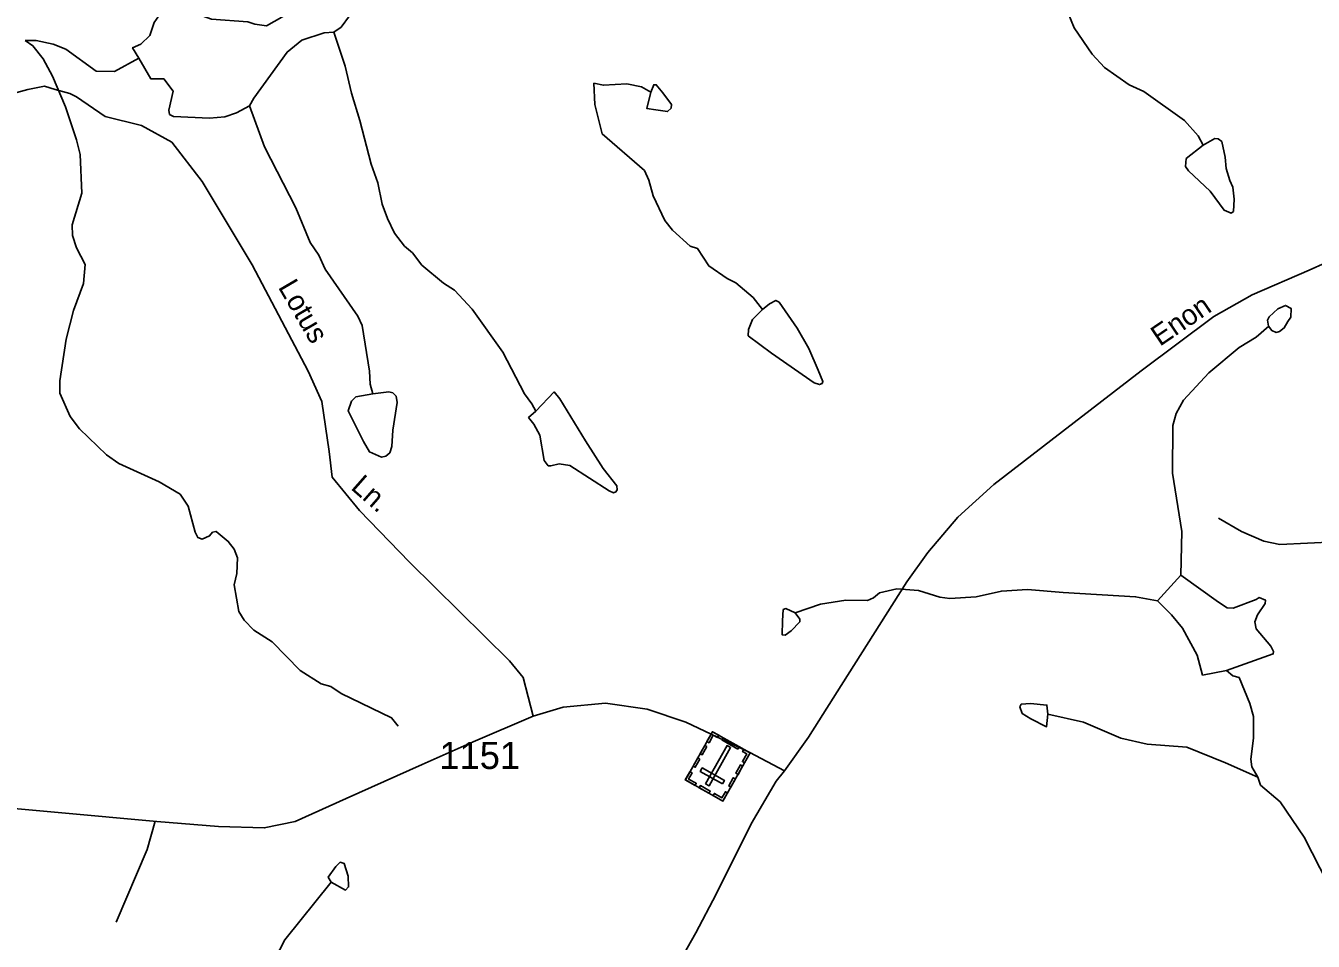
# Model space of a CAD drawing. Extents: x 2056842 to 2160602, y 826753 to 1016856.
# Drawn here: x 2095813 to 2101749, y 928599 to 932817 of the extents above; entities that cross this region are included whole.
import ezdxf

# ---------------------------------------------------------------- set-up
doc = ezdxf.new("R2010")
doc.units = 0
for name, color, linetype in [('Exist Cultural Cemetery CELL', 7, 'Continuous'), ('Exist Hydrographic Creek Single Shore', 7, 'Continuous'), ('Exist Hydrographic Misc Water Feature', 7, 'Continuous'), ('Exist Hydrographic Pond Under 1500 Sq Ft', 7, 'Continuous'), ('Exist Road Non-System Type 51', 7, 'Continuous'), ('Exist Road Non-System Type 51 Label', 7, 'Continuous'), ('Exist Road Secondary Type 51 Attributed', 7, 'Continuous'), ('Exist Road Secondary Type 51 Label', 7, 'Continuous'), ('Exist Road Secondary Type 51 Number Label', 7, 'Continuous')]:
    doc.layers.add(name, color=color, linetype=linetype)

msp = doc.modelspace()

# ---------------------------------------------------------------- linework, layer by layer
at = {"layer": 'Exist Cultural Cemetery CELL'}
for points in [[(2099027.2, 929244.3), (2098853.8, 929342), (2098978.8, 929563.9), (2099152.2, 929466.2)], [(2099007.6, 929547.6), (2099002, 929537.6), (2098982.8, 929548.4), (2098963, 929513.2), (2098953.3, 929518.7), (2098978.8, 929563.9)], [(2099096.5, 929484.4), (2099022.6, 929526), (2099028.2, 929535.9), (2099102.1, 929494.3)], [(2098953.2, 929495.3), (2098931.9, 929457.6), (2098922, 929463.2), (2098943.3, 929500.9)], [(2098946.6, 929323.4), (2098962.9, 929314.2), (2099062.4, 929490.9), (2099046.2, 929500)], [(2099123.4, 929482.3), (2099117.7, 929472.3), (2099136.9, 929461.5), (2099117.1, 929426.3), (2099126.8, 929420.9), (2099152.2, 929466.1)], [(2098920.8, 929437.9), (2098899.5, 929400.2), (2098889.6, 929405.8), (2098910.9, 929443.5)], [(2098875, 929379.9), (2098884.9, 929374.3), (2098869.1, 929346.2), (2098904.4, 929326.3), (2098899, 929316.6), (2098853.7, 929342.1)], [(2099025.1, 929323.6), (2099034.2, 929339.9), (2098931.7, 929397.7), (2098922.5, 929381.4)], [(2099117.9, 929405.2), (2099096.6, 929367.5), (2099086.7, 929373.1), (2099108, 929410.8)], [(2098962.7, 929280.7), (2098917.5, 929306.1), (2098923.1, 929316.1), (2098968.3, 929290.6)], [(2099084.9, 929346.6), (2099063.6, 929308.9), (2099053.7, 929314.5), (2099075, 929352.2)], [(2099048.5, 929282.1), (2099038.6, 929287.6), (2099022.8, 929259.6), (2098987.5, 929279.5), (2098982, 929269.8), (2099027.2, 929244.3)]]:
    msp.add_lwpolyline(points, close=True, dxfattribs=at)
at = {"layer": 'Exist Hydrographic Creek Single Shore'}
for points in [[(2097314.3, 933154.7), (2097298.3, 933150.6), (2097166.9, 932986.3), (2096993.2, 932855.6), (2096923.3, 932815.5), (2096869.4, 932823.3), (2096837.4, 932835.2), (2096669.2, 932846.7), (2096557.1, 932886.4), (2096499, 932896.1), (2096469.1, 932892), (2096437.3, 932878), (2096405.3, 932831.9), (2096385.4, 932771.8), (2096343.6, 932731.7), (2096305.7, 932715.6), (2096334, 932667.7)], [(2097442.5, 933045.1), (2097398.4, 933026.6), (2097366.5, 932988.6), (2097305.1, 932862.5), (2097267.3, 932810.5), (2097233.3, 932786.3)], [(2095809.5, 932747.9), (2095861.7, 932748.1), (2095939.4, 932732.4), (2095997.7, 932708.6), (2096138, 932606.9), (2096221.9, 932605.1), (2096333.8, 932667.5)], [(2097233.3, 932786.3), (2097189.3, 932784.2), (2097085.3, 932750), (2097017.5, 932695.6), (2096864.1, 932483.2), (2096844.4, 932447.2)], [(2096844.4, 932447.2), (2096784.6, 932415), (2096730.4, 932396.7), (2096660.4, 932390.6), (2096494.5, 932398), (2096476.4, 932407.9), (2096472.5, 932428), (2096492.1, 932515.9), (2096449.9, 932571.9), (2096389.9, 932571.8), (2096333.8, 932667.5)], [(2097221.7, 928870.8), (2097006.6, 928606), (2096916.9, 928429.8), (2096825.3, 928365.5), (2096699.6, 928295.2), (2096677.4, 928275.1), (2096653.7, 928235)]]:
    msp.add_lwpolyline(points, dxfattribs=at)
at = {"layer": 'Exist Hydrographic Misc Water Feature'}
msp.add_line((2101138.8, 930284.9), (2101031.3, 930166.5), dxfattribs=at)
for points in [[(2101240.7, 932266.9), (2101218.5, 932308.9), (2101154.3, 932380.7), (2100968, 932514.1), (2100899.7, 932544), (2100785.5, 932623.5), (2100729.5, 932685.3), (2100647, 932807.1), (2100618.7, 932875), (2100598.4, 932967), (2100571.8, 933222.9), (2100533.2, 933354.7), (2100517.2, 933378.6)], [(2097529.2, 929589.7), (2097499.3, 929627.5), (2097267, 929740.8), (2097218.8, 929772.7), (2097174.7, 929784.5), (2097078.7, 929846.2), (2096948.3, 929977.7), (2096864, 930031.6), (2096820, 930077.4), (2096795.8, 930117.4), (2096773.4, 930241.2), (2096785.3, 930293.3), (2096789, 930365.3), (2096773, 930405.2), (2096746.7, 930441.2), (2096690.6, 930487), (2096674.6, 930482.9), (2096660.8, 930466.8), (2096626.8, 930450.8), (2096606.7, 930458.7), (2096594.6, 930482.7), (2096562.2, 930602.5), (2096524.1, 930658.4), (2096428.1, 930716.1), (2096241.7, 930799.5), (2096185.7, 930839.4), (2096061.3, 930958.9), (2096017, 931016.8), (2095970.8, 931124.6), (2095970.6, 931180.7), (2096000, 931372.7), (2096033.6, 931504.9), (2096079.1, 931628.9), (2096086.9, 931717), (2096046.7, 931792.9), (2096028.5, 931850.8), (2096026.2, 931898.8), (2096071.9, 932044.9), (2096063.3, 932222.9), (2096047.1, 932290.8), (2095996.7, 932442.6), (2095936.2, 932584.5), (2095893.9, 932664.3), (2095845.8, 932724.2), (2095809.7, 932748)], [(2098164.7, 931041.4), (2098146.8, 931075.4), (2098112.6, 931121.3), (2098011.9, 931313), (2097871.3, 931510.5), (2097789, 931598.3), (2097739, 931630.1), (2097638.7, 931713.8), (2097596.5, 931769.7), (2097558.6, 931801.6), (2097512.2, 931861.4), (2097480, 931929.3), (2097455.8, 931995.2), (2097435.5, 932093.2), (2097405.2, 932179.1), (2097352.7, 932380.8), (2097314.3, 932506.7), (2097286, 932630.6), (2097233.5, 932786.5)], [(2098694.3, 932511.1), (2098652.1, 932534.8), (2098584, 932548.7), (2098476, 932542.4), (2098432.1, 932552.2)], [(2099209.2, 931508.8), (2099167, 931564.5), (2099086.8, 931632.3), (2099046.8, 931652.2), (2098962.5, 931709.9), (2098910.3, 931789.8), (2098876.2, 931801.7), (2098794, 931875.4), (2098760, 931919.3), (2098705.8, 932033.2), (2098685.5, 932105.1), (2098665.2, 932149), (2098470.8, 932318.4), (2098436.2, 932454.3), (2098432.1, 932552.2)], [(2097412.6, 931121.2), (2097400.5, 931165.1), (2097398.2, 931225.1), (2097363.5, 931434.9), (2097343.5, 931478.9), (2097192.9, 931694.4), (2097164.6, 931760.4), (2097124.5, 931818.2), (2097058, 931978), (2096913, 932259.5), (2096844.6, 932447.3)], [(2101273.3, 932055.1), (2101173, 932148.8), (2101159.1, 932168.8), (2101162.8, 932204.8), (2101240.7, 932266.9)], [(2101240.7, 932266.9), (2101294.6, 932297.2), (2101310.6, 932295.2), (2101326.6, 932283.3), (2101342.8, 932211.4), (2101347.1, 932159.4), (2101363.3, 932103.4), (2101377.2, 932073.5), (2101383.6, 932017.5)], [(2101383.6, 932017.5), (2101381.5, 931961.5), (2101369.6, 931953.4), (2101337.5, 931967.4), (2101273.3, 932055.1)], [(2099251.7, 931308.8), (2099143.6, 931388.6), (2099145.4, 931416.6), (2099163.3, 931462.5), (2099209.2, 931508.8)], [(2099209.2, 931508.8), (2099241.2, 931534.8), (2099270.9, 931550.9), (2099286.9, 931542.9), (2099369.6, 931423.3), (2099423.7, 931329.4), (2099465.9, 931229.6)], [(2101543.3, 931432.1), (2101485.5, 931381.8), (2101407.6, 931333.6), (2101267.9, 931217.2), (2101150.2, 931090.9), (2101116.4, 931030.7), (2101100.8, 930974.7), (2101099.6, 930754.7), (2101142.2, 930486.9), (2101138.8, 930284.9)], [(2099465.9, 931229.6), (2099488.3, 931177.6), (2099484.2, 931167.7), (2099472.3, 931163.6), (2099448.3, 931171.6), (2099251.7, 931308.8)], [(2097369.3, 930901.1), (2097298.7, 931042.8), (2097314.7, 931086.9), (2097334.8, 931107), (2097412.6, 931121.2)], [(2097412.6, 931121.2), (2097486.6, 931129.4), (2097504.6, 931125.4), (2097520.6, 931109.5), (2097524.7, 931081.4), (2097505, 930953.5)], [(2098164.7, 931041.4), (2098248.6, 931129.7), (2098274.6, 931097.8), (2098393.3, 930904.3)], [(2098502, 930674.6), (2098321.5, 930790.1), (2098271.5, 930797.8), (2098233.6, 930789.7), (2098221.5, 930789.7), (2098203.4, 930813.6), (2098182.9, 930929.6), (2098155, 930981.5), (2098130.9, 931011.4), (2098164.7, 931041.4)], [(2097505, 930953.5), (2097501.3, 930877.5), (2097491.5, 930849.4), (2097473.5, 930833.3), (2097453.6, 930829.3), (2097397.6, 930853.1), (2097369.3, 930901.1)], [(2098393.3, 930904.3), (2098475.5, 930776.5), (2098537.7, 930696.6), (2098539.7, 930678.7), (2098534, 930668.7), (2098522.1, 930664.7), (2098502, 930674.6)], [(2101138.8, 930284.9), (2101311.2, 930161.4), (2101351.2, 930135.5), (2101379.3, 930133.7), (2101485.3, 930174), (2101499, 930182.1), (2101529.2, 930170.1), (2101527.3, 930154.1), (2101491.2, 930102), (2101479.6, 930070), (2101485.5, 930037.9), (2101553.8, 929958.3), (2101566.1, 929934.2), (2101564, 929922.2), (2101348.3, 929845.6)], [(2099359.5, 930111.3), (2099477.4, 930151.7), (2099593.3, 930170.1), (2099693.3, 930168.3), (2099721.2, 930180.4), (2099749.3, 930204.5), (2099829.3, 930222.8), (2099929.4, 930215.1), (2100027.2, 930183.4), (2100073.3, 930177.6), (2100195.3, 930186), (2100311.2, 930212.2), (2100430.9, 930218.7), (2100595.2, 930205.2), (2100929.2, 930186.2), (2101031.3, 930166.5)], [(2101031.3, 930166.5), (2101095.5, 930102.7), (2101145.5, 930040.9), (2101214, 929917.1), (2101238.2, 929825.2), (2101348.3, 929845.6)], [(2101348.3, 929845.6), (2101378.3, 929821.7), (2101406.4, 929813.8), (2101456.8, 929693.8), (2101472.8, 929634), (2101473.2, 929533.9), (2101461.5, 929437.9), (2101465.6, 929402), (2101493.7, 929354.1)], [(2100525, 929645), (2100689.1, 929607.5), (2100861.3, 929534.1), (2100983.3, 929506.4), (2101165.2, 929493), (2101343.6, 929421.5), (2101493.7, 929354.1)], [(2101493.7, 929354.1), (2101505.8, 929318.1), (2101596, 929240.4), (2101706.5, 929078.8), (2101815.2, 928865.1), (2101839.2, 928805.2), (2101853.6, 928749.3), (2101859.9, 928561.2), (2101852.3, 928505.3), (2101856.4, 928465.3), (2101850.7, 928389.3)]]:
    msp.add_lwpolyline(points, dxfattribs=at)
at = {"layer": 'Exist Hydrographic Pond Under 1500 Sq Ft'}
for points in [[(2098694, 932510.8), (2098676.3, 932434.8), (2098718.2, 932429)], [(2098750, 932507.1), (2098720, 932545.1), (2098707.8, 932545), (2098694, 932510.8)], [(2098718.2, 932429), (2098772.2, 932421.3), (2098788.3, 932437), (2098790.2, 932453.1), (2098750, 932507.1)], [(2101584.7, 931512.1), (2101544.9, 931475.8), (2101537, 931459.9), (2101543, 931431.9)], [(2101631, 931454), (2101644.9, 931474.1), (2101646.7, 931514.1), (2101620.8, 931528.1), (2101584.7, 931512.1)], [(2101543, 931431.9), (2101557, 931411.9), (2101577.2, 931404), (2101593, 931407.9), (2101615, 931424.2), (2101631, 931454)], [(2099359.5, 930111.2), (2099317.2, 930131.1), (2099305.3, 930127.1), (2099301.6, 930075)], [(2099301.6, 930075), (2099299.6, 930011.1), (2099313.7, 930009.2), (2099341.7, 930029.2)], [(2099341.7, 930029.2), (2099381.6, 930071.1), (2099381.5, 930083.2), (2099359.5, 930111.2)], [(2100444.4, 929694.6), (2100402.7, 929690.6), (2100396.5, 929678.6), (2100406.7, 929648.5), (2100446.9, 929622.7)], [(2100524.8, 929644.7), (2100520.7, 929686.8), (2100444.4, 929694.6)], [(2100446.9, 929622.7), (2100519, 929586.8), (2100524.8, 929644.7)], [(2097221.6, 928870.7), (2097207.3, 928894.6), (2097243.1, 928942.7)], [(2097243.1, 928942.7), (2097263.2, 928962.7), (2097281.1, 928956.7), (2097299.3, 928898.9)], [(2097299.3, 928898.9), (2097301.5, 928849), (2097287.5, 928834.8), (2097221.6, 928870.7)]]:
    msp.add_lwpolyline(points, dxfattribs=at)
at = {"layer": 'Exist Road Non-System Type 51'}
for points in [[(2096015.6, 932503.9), (2095948.6, 932523.5), (2095899.7, 932537.5), (2095822.9, 932523.5), (2095362.2, 932397.7), (2095103.9, 932369.8), (2094943.3, 932383.8), (2094768.8, 932523.5), (2094719.9, 932663.2)], [(2098152.9, 929636.4), (2098105.8, 929814.3), (2098042.9, 929891.2), (2097582.2, 930345.3), (2097351.8, 930582.8), (2097226.2, 930736.5), (2097212.2, 930855.2), (2097177.3, 931085.8), (2097114.5, 931225.5), (2096856.2, 931714.5), (2096625.8, 932098.7), (2096486.2, 932280.4), (2096346.5, 932357.2), (2096179, 932399.1), (2096046.3, 932488.6), (2096015.6, 932503.9)], [(2103085.4, 930703), (2103089.9, 930624.8), (2103043.2, 930508), (2103014.5, 930402), (2102982.2, 930378.6), (2102926.5, 930371.5), (2102852.9, 930398.4), (2102815.2, 930418.2), (2102725.4, 930425.4), (2102603.3, 930439.7), (2102421, 930442.4), (2102094.2, 930437), (2101849.9, 930438.8), (2101594, 930427.2), (2101520.4, 930441.5), (2101418.1, 930486.5), (2101312.1, 930547.6)], [(2096409.3, 929151.8), (2096373.1, 929021.6), (2096229.4, 928687.3)]]:
    msp.add_lwpolyline(points, dxfattribs=at)
at = {"layer": 'Exist Road Secondary Type 51 Attributed'}
for points in [[(2102181.9, 931892.8), (2101729.4, 931689.8), (2101467.2, 931576.6), (2101290.4, 931476.8), (2100954.6, 931227.1), (2100592.7, 930947.6), (2100276.7, 930703.3), (2100110.6, 930553.2), (2099972.3, 930389.7), (2099875.4, 930254.9), (2099601.5, 929822.8), (2099422, 929538.9), (2099311.5, 929383.4)], [(2095523.2, 929231.2), (2096416.5, 929151.2), (2096702, 929127.8), (2096912.1, 929120.6), (2097054.9, 929150.3), (2097290.1, 929256.3), (2097640.2, 929412.6), (2097875.5, 929516.9), (2098152.9, 929636.4), (2098291.2, 929677.7), (2098485.1, 929695.7), (2098677.2, 929668.7), (2098856.8, 929607.6), (2099150.4, 929468.3), (2099311.5, 929383.4)], [(2099311.5, 929383.4), (2099272.9, 929335.8), (2099158, 929140), (2098995.5, 928815.6), (2098902.1, 928637.7), (2098630.1, 928157.1), (2098361.7, 927698), (2098232.4, 927451.8), (2098069.9, 927161.6), (2097983.7, 927016), (2097893.9, 926902.8), (2097782.6, 926809.4), (2097370.5, 926503), (2097131.6, 926321.5), (2096859.6, 926146.3), (2096620.8, 926006.2), (2096505.8, 925896.6), (2096429.5, 925739.3), (2096318.2, 925414.1), (2096282.3, 925238)]]:
    msp.add_lwpolyline(points, dxfattribs=at)

# ---------------------------------------------------------------- texts
at = {"layer": 'Exist Road Non-System Type 51 Label'}
for s, rotation, p in [('Lotus', 300.35235, (2096974.1, 931612.6)), ('Ln.', 318.70677, (2097307.2, 930684.5))]:
    msp.add_text(s, height=95, rotation=rotation, dxfattribs=at).set_placement(p)
at = {"layer": 'Exist Road Secondary Type 51 Label'}
msp.add_text('Enon', height=95, rotation=34.24374, dxfattribs=at).set_placement((2101041.7, 931337.2))
at = {"layer": 'Exist Road Secondary Type 51 Number Label'}
msp.add_text('1151', height=125, dxfattribs=at).set_placement((2097719.9, 929392.4))

doc.saveas('drawing.dxf')
